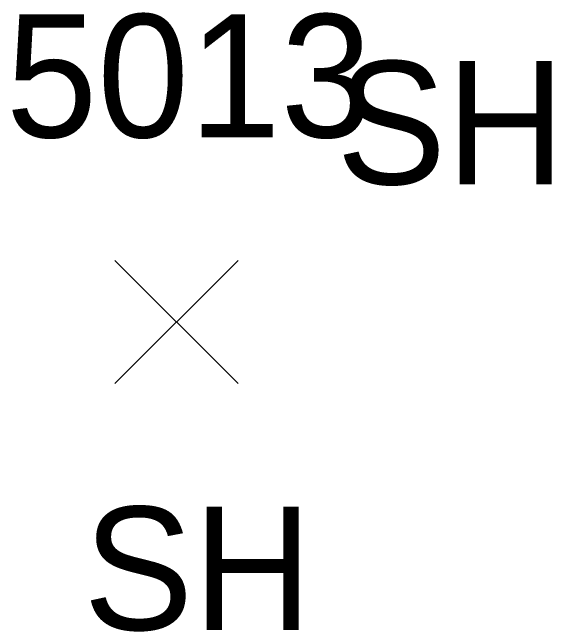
# Model space of a CAD drawing. Extents: x 1653135 to 1655489, y 602711 to 605684.
# Drawn here: x 1653459.53 to 1653468.28, y 605347.04 to 605357.1 of the extents above; entities that cross this region are included whole.
import ezdxf

# ---------------------------------------------------------------- set-up
doc = ezdxf.new("R2010")
doc.units = 0
for name, color, linetype in [('L_A', 7, 'Continuous'), ('L_I', 7, 'Continuous'), ('L_TIC', 7, 'Continuous')]:
    doc.layers.add(name, color=color, linetype=linetype)

msp = doc.modelspace()

# ---------------------------------------------------------------- linework, layer by layer
at = {"layer": 'L_TIC'}
for points in [[(1653461.192, 605351.072), (1653463.192, 605353.072)], [(1653463.192, 605351.072), (1653461.192, 605353.072)], [(1653461.192, 605351.072), (1653463.192, 605353.072)], [(1653463.192, 605351.072), (1653461.192, 605353.072)]]:
    msp.add_lwpolyline(points, dxfattribs=at)

# ---------------------------------------------------------------- texts
at = {"layer": 'L_A'}
for p in [(1653464.787, 605354.31), (1653464.787, 605354.31), (1653460.68, 605347.072), (1653460.68, 605347.072)]:
    msp.add_text('SH', height=2, dxfattribs=at).set_placement(p)
at = {"layer": 'L_I'}
msp.add_text('5013', height=2, dxfattribs=at).set_placement((1653459.42, 605355.072))
msp.add_text('5013', height=2, dxfattribs=at).set_placement((1653459.42, 605355.072))

doc.saveas('drawing.dxf')
